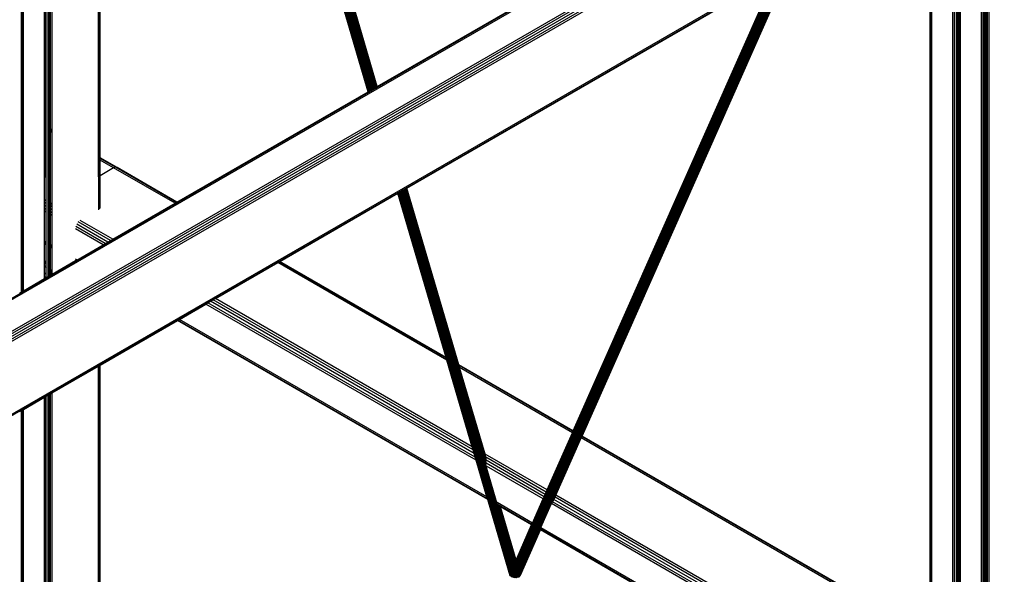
# Model space of a CAD drawing. Header units: millimetres. Extents: x 10 to 1250, y -62 to 528.
# Tile 745 of 909: x 621.894 to 623.056, y 520.816 to 521.47. Entities that reach past the tile are written whole.
import ezdxf

# ---------------------------------------------------------------- set-up
doc = ezdxf.new("R2010")
doc.units = ezdxf.units.MM
doc.header["$LTSCALE"] = 0.05

msp = doc.modelspace()

# ---------------------------------------------------------------- linework, layer by layer
at = {"color": 8}
for p, q in [((621.9871, 521.3084), (621.9871, 522.4645)), ((621.9885, 521.3076), (621.9885, 522.4653)), ((622.3054, 521.3852), (621.9889, 522.4656)), ((622.3054, 521.3852), (621.9889, 522.4652)), ((621.9889, 521.3073), (621.9889, 522.4652)), ((622.3056, 521.3853), (621.989, 522.4656)), ((622.3058, 521.3854), (621.9893, 522.4658)), ((622.3061, 521.3856), (621.9896, 522.4659)), ((621.9899, 522.4662), (622.3065, 521.3858)), ((622.3069, 521.3861), (621.9904, 522.4664)), ((622.3074, 521.3864), (621.9909, 522.4667)), ((622.308, 521.3867), (621.9914, 522.467)), ((622.3086, 521.387), (621.992, 522.4674)), ((622.3092, 521.3874), (621.9927, 522.4677)), ((622.3098, 521.3878), (621.9933, 522.4681)), ((622.3105, 521.3882), (621.994, 522.4685)), ((622.3112, 521.3886), (621.9947, 522.4689)), ((622.3118, 521.3889), (621.9953, 522.4693)), ((622.3125, 521.3893), (621.996, 522.4696)), ((622.3131, 521.3897), (621.9966, 522.47)), ((622.3137, 521.39), (621.9972, 522.4703)), ((622.3142, 521.3903), (621.9977, 522.4706)), ((622.3147, 521.3906), (621.9982, 522.4709)), ((622.3151, 521.3908), (621.9986, 522.4712)), ((622.3155, 521.391), (621.9989, 522.4714)), ((622.3157, 521.3912), (621.9992, 522.4715)), ((622.3159, 521.3913), (621.9994, 522.4716)), ((622.316, 521.3914), (621.9995, 522.4717)), ((621.9234, 521.3452), (621.9234, 522.4278)), ((621.9237, 521.345), (621.9237, 522.4279)), ((621.9249, 521.3443), (621.9249, 522.4286)), ((621.9255, 521.344), (621.9255, 522.429)), ((621.9279, 521.3426), (621.9279, 522.4304)), ((621.9282, 521.3424), (621.9282, 522.4305)), ((621.9292, 521.3418), (621.9292, 522.4311)), ((621.9302, 521.3412), (621.9302, 522.4317)), ((621.9304, 521.3411), (621.9304, 522.4318)), ((621.9325, 521.3399), (621.9325, 522.433)), ((621.3202, 520.8158), (624.0731, 522.4052)), ((621.3222, 520.8151), (624.0731, 522.4033)), ((621.8964, 521.3607), (621.8964, 522.4122)), ((621.8966, 521.3606), (621.8966, 522.4123)), ((621.8971, 521.3603), (621.8971, 522.4126)), ((621.8985, 521.3595), (621.8985, 522.4134)), ((621.3543, 520.7965), (624.0993, 522.3814)), ((621.3562, 520.7949), (624.102, 522.3802)), ((621.3579, 520.7927), (624.1041, 522.3782)), ((621.359, 520.7901), (624.1069, 522.3766)), ((621.3594, 520.7876), (624.1071, 522.374)), ((621.404, 520.7273), (624.094, 522.2803)), ((621.4054, 520.7263), (624.0934, 522.2782)), ((622.316, 521.3914), (622.8685, 521.7103)), ((623.0291, 520.399), (623.0291, 521.663)), ((623.0311, 520.7056), (623.0311, 521.6642)), ((623.0313, 520.7055), (623.0313, 521.6643)), ((623.0316, 520.7054), (623.0316, 521.6645)), ((623.0318, 520.7053), (623.0318, 521.6646)), ((623.0324, 520.7049), (623.0324, 521.6649)), ((623.0336, 520.7042), (623.0336, 521.6656)), ((623.0338, 520.7041), (623.0338, 521.6658)), ((623.0348, 520.7035), (623.0348, 521.6663)), ((623.0358, 520.7029), (623.0358, 521.6669)), ((623.036, 520.7028), (623.036, 521.667)), ((623.0381, 520.4042), (623.0381, 521.6682)), ((623.0019, 520.7225), (623.0019, 521.6473)), ((623.0021, 520.7224), (623.0021, 521.6475)), ((623.0023, 520.7223), (623.0023, 521.6476)), ((623.0028, 520.722), (623.0028, 521.6478)), ((623.0041, 520.7212), (623.0041, 521.6486)), ((622.9951, 520.7264), (622.9951, 521.6434)), ((622.9972, 520.7252), (622.9972, 521.6446)), ((622.9996, 520.7238), (622.9996, 521.646)), ((623.0009, 520.7231), (623.0009, 521.6467)), ((622.9683, 520.7419), (622.9683, 521.628)), ((622.9688, 520.7416), (622.9688, 521.6282)), ((622.9702, 520.7408), (622.9702, 521.6291)), ((622.4823, 520.8121), (622.8008, 521.5312)), ((622.4829, 520.8123), (622.8014, 521.5316)), ((622.5224, 520.9005), (622.802, 521.5319)), ((622.5234, 520.9021), (622.8024, 521.5322)), ((622.5241, 520.9032), (622.8026, 521.5323)), ((622.5577, 520.9789), (622.8028, 521.5324)), ((622.3511, 521.2716), (622.7852, 521.5222)), ((622.4744, 520.8127), (622.7897, 521.5249)), ((622.4744, 520.8143), (622.7888, 521.5243)), ((622.4745, 520.816), (622.788, 521.5238)), ((622.4747, 520.8176), (622.7872, 521.5234)), ((622.4749, 520.8192), (622.7865, 521.523)), ((622.475, 520.8123), (622.7907, 521.5254)), ((622.4752, 520.8208), (622.786, 521.5227)), ((622.4755, 520.8222), (622.7856, 521.5225)), ((622.4757, 520.8121), (622.7918, 521.526)), ((622.4759, 520.8236), (622.7853, 521.5223)), ((622.4764, 520.8119), (622.7929, 521.5267)), ((622.4771, 520.8117), (622.794, 521.5273)), ((622.4779, 520.8116), (622.7951, 521.528)), ((622.4787, 520.8115), (622.7962, 521.5286)), ((622.4795, 520.8115), (622.7972, 521.5292)), ((622.4802, 520.8116), (622.7982, 521.5298)), ((622.481, 520.8117), (622.7992, 521.5303)), ((622.4817, 520.8118), (622.8, 521.5308)), ((622.5473, 520.985), (622.7852, 521.5222)), ((622.0797, 521.2549), (622.3054, 521.3852)), ((622.3054, 521.3852), (622.3056, 521.3853)), ((622.3054, 521.3852), (622.3054, 521.3852)), ((622.3056, 521.3853), (622.3058, 521.3854)), ((622.3058, 521.3854), (622.3061, 521.3856)), ((622.3061, 521.3856), (622.3065, 521.3858)), ((622.3065, 521.3858), (622.3069, 521.3861)), ((622.3069, 521.3861), (622.3074, 521.3864)), ((622.3074, 521.3864), (622.308, 521.3867)), ((622.308, 521.3867), (622.3086, 521.387)), ((622.3086, 521.387), (622.3092, 521.3874)), ((622.3092, 521.3874), (622.3098, 521.3878)), ((622.3098, 521.3878), (622.3105, 521.3882)), ((622.3105, 521.3882), (622.3112, 521.3886)), ((622.3112, 521.3886), (622.3118, 521.3889)), ((622.3118, 521.3889), (622.3125, 521.3893)), ((622.3125, 521.3893), (622.3131, 521.3897)), ((622.3131, 521.3897), (622.3137, 521.39)), ((622.3137, 521.39), (622.3142, 521.3903)), ((622.3142, 521.3903), (622.3147, 521.3906)), ((622.3147, 521.3906), (622.3151, 521.3908)), ((622.3151, 521.3908), (622.3155, 521.391)), ((622.3155, 521.391), (622.3157, 521.3912)), ((622.3157, 521.3912), (622.3159, 521.3913)), ((622.3159, 521.3913), (622.316, 521.3914)), ((621.8966, 521.3606), (621.8964, 521.3607)), ((621.8964, 521.36), (621.8964, 521.3607)), ((621.8966, 521.3599), (621.8964, 521.36)), ((621.8964, 521.358), (621.8964, 521.36)), ((621.8966, 521.3579), (621.8964, 521.358)), ((621.8964, 521.284), (621.8964, 521.358)), ((621.8971, 521.3603), (621.8966, 521.3606)), ((621.8966, 521.3599), (621.8966, 521.3606)), ((621.8971, 521.3596), (621.8966, 521.3599)), ((621.8966, 521.3579), (621.8966, 521.3599)), ((621.8971, 521.3576), (621.8966, 521.3579)), ((621.8966, 521.2841), (621.8966, 521.3579)), ((621.8985, 521.3595), (621.8971, 521.3603)), ((621.8971, 521.3596), (621.8971, 521.3603)), ((621.8985, 521.3588), (621.8971, 521.3596)), ((621.8971, 521.3576), (621.8971, 521.3596)), ((621.8985, 521.3568), (621.8971, 521.3576)), ((621.8971, 521.2844), (621.8971, 521.3576)), ((621.8985, 521.3588), (621.8985, 521.3595)), ((621.8985, 521.3568), (621.8985, 521.3588)), ((621.8985, 521.2852), (621.8985, 521.3568)), ((621.9237, 521.345), (621.9234, 521.3452)), ((621.9234, 521.3444), (621.9234, 521.3452)), ((621.9237, 521.3443), (621.9234, 521.3444)), ((621.9234, 521.3424), (621.9234, 521.3444)), ((621.9237, 521.3423), (621.9234, 521.3424)), ((621.9234, 521.2576), (621.9234, 521.3424)), ((621.9249, 521.3443), (621.9237, 521.345)), ((621.9237, 521.3443), (621.9237, 521.345)), ((621.9249, 521.3436), (621.9237, 521.3443)), ((621.9237, 521.3423), (621.9237, 521.3443)), ((621.9249, 521.3416), (621.9237, 521.3423)), ((621.9237, 521.2842), (621.9237, 521.3423)), ((621.9255, 521.344), (621.9249, 521.3443)), ((621.9249, 521.3436), (621.9249, 521.3443)), ((621.9255, 521.3432), (621.9249, 521.3436)), ((621.9249, 521.3416), (621.9249, 521.3436)), ((621.9249, 521.2841), (621.9249, 521.3416)), ((621.9255, 521.3412), (621.9249, 521.3416)), ((621.9255, 521.3432), (621.9255, 521.344)), ((621.9255, 521.3412), (621.9255, 521.3432)), ((621.9255, 521.2564), (621.9255, 521.3412)), ((621.9282, 521.3424), (621.9279, 521.3426)), ((621.9279, 521.3418), (621.9279, 521.3426)), ((621.9282, 521.3417), (621.9279, 521.3418)), ((621.9279, 521.3398), (621.9279, 521.3418)), ((621.9282, 521.3397), (621.9279, 521.3398)), ((621.9279, 521.255), (621.9279, 521.3398)), ((621.9292, 521.3418), (621.9282, 521.3424)), ((621.9282, 521.3417), (621.9282, 521.3424)), ((621.9282, 521.3397), (621.9282, 521.3417)), ((621.9292, 521.3411), (621.9282, 521.3417)), ((621.9282, 521.285), (621.9282, 521.3397)), ((621.9292, 521.3391), (621.9282, 521.3397)), ((621.9302, 521.3412), (621.9292, 521.3418)), ((621.9292, 521.3411), (621.9292, 521.3418)), ((621.9302, 521.3405), (621.9292, 521.3411)), ((621.9292, 521.3391), (621.9292, 521.3411)), ((621.9302, 521.3385), (621.9292, 521.3391)), ((621.9292, 521.2543), (621.9292, 521.3391)), ((621.9304, 521.3411), (621.9302, 521.3412)), ((621.9302, 521.3405), (621.9302, 521.3412)), ((621.9304, 521.3404), (621.9302, 521.3405)), ((621.9302, 521.3385), (621.9302, 521.3405)), ((621.9304, 521.3384), (621.9302, 521.3385)), ((621.9302, 521.2537), (621.9302, 521.3385)), ((621.9325, 521.3399), (621.9304, 521.3411)), ((621.9304, 521.3404), (621.9304, 521.3411)), ((621.9325, 521.3392), (621.9304, 521.3404)), ((621.9304, 521.3384), (621.9304, 521.3404)), ((621.9325, 521.3372), (621.9304, 521.3384)), ((621.9304, 521.2536), (621.9304, 521.3384)), ((621.9325, 521.3392), (621.9325, 521.3399)), ((621.9325, 521.3372), (621.9325, 521.3392)), ((621.9325, 521.2535), (621.9325, 521.3372)), ((621.9885, 521.3076), (621.9871, 521.3084)), ((621.9871, 521.3077), (621.9871, 521.3084)), ((621.9885, 521.3069), (621.9871, 521.3077)), ((621.9871, 521.3057), (621.9871, 521.3077)), ((621.9885, 521.3049), (621.9871, 521.3057)), ((621.9871, 521.285), (621.9871, 521.3057)), ((621.9889, 521.3073), (621.9885, 521.3076)), ((621.9885, 521.3069), (621.9885, 521.3076)), ((621.9889, 521.3066), (621.9885, 521.3069)), ((621.9885, 521.3049), (621.9885, 521.3069)), ((621.9889, 521.3046), (621.9885, 521.3049)), ((621.9885, 521.2858), (621.9885, 521.3049)), ((622.009, 521.2957), (621.9889, 521.3073)), ((621.9889, 521.3066), (621.9889, 521.3073)), ((622.0072, 521.2961), (621.9889, 521.3066)), ((621.9889, 521.3046), (621.9889, 521.3066)), ((622.005, 521.2953), (621.9889, 521.3046)), ((621.9889, 521.2861), (621.9889, 521.3046)), ((622.005, 521.2953), (621.9889, 521.2861)), ((622.0072, 521.2961), (622.005, 521.2953)), ((622.0774, 521.2536), (622.005, 521.2953)), ((622.009, 521.2957), (622.0072, 521.2961)), ((622.0791, 521.2546), (622.0072, 521.2961)), ((622.0797, 521.2549), (622.009, 521.2957)), ((621.8966, 521.2841), (621.8964, 521.284)), ((621.8964, 521.2822), (621.8964, 521.284)), ((621.8964, 521.2822), (621.8966, 521.2824)), ((621.8964, 521.2806), (621.8964, 521.2822)), ((621.8964, 521.2806), (621.8966, 521.2808)), ((621.8964, 521.2794), (621.8964, 521.2806)), ((621.8964, 521.2794), (621.8966, 521.2795)), ((621.8964, 521.2732), (621.8964, 521.2794)), ((621.8971, 521.2844), (621.8966, 521.2841)), ((621.8966, 521.2824), (621.8966, 521.2841)), ((621.8966, 521.2824), (621.8971, 521.2828)), ((621.8966, 521.2808), (621.8966, 521.2824)), ((621.8966, 521.2808), (621.8971, 521.2813)), ((621.8966, 521.2795), (621.8966, 521.2808)), ((621.8966, 521.2795), (621.8971, 521.2798)), ((621.8966, 521.273), (621.8966, 521.2795)), ((621.8971, 521.2775), (621.8968, 521.2772)), ((621.8985, 521.2852), (621.8971, 521.2844)), ((621.8971, 521.2828), (621.8971, 521.2844)), ((621.8971, 521.2828), (621.8985, 521.2841)), ((621.8971, 521.2813), (621.8971, 521.2828)), ((621.8971, 521.2813), (621.8985, 521.2826)), ((621.8971, 521.2798), (621.8971, 521.2813)), ((621.8971, 521.2798), (621.8985, 521.2806)), ((621.8971, 521.2775), (621.8971, 521.2798)), ((621.8985, 521.2787), (621.8971, 521.2775)), ((621.8971, 521.2728), (621.8971, 521.2775)), ((621.8982, 521.2776), (621.8985, 521.2779)), ((621.8985, 521.2841), (621.8985, 521.2852)), ((621.8985, 521.2826), (621.8985, 521.2841)), ((621.8985, 521.2806), (621.8985, 521.2826)), ((621.8985, 521.2787), (621.8985, 521.2806)), ((621.8985, 521.2779), (621.8985, 521.2787)), ((621.8985, 521.272), (621.8985, 521.2779)), ((621.9885, 521.2858), (621.9871, 521.285)), ((621.9871, 521.285), (621.9871, 521.2458)), ((621.9889, 521.2861), (621.9885, 521.2858)), ((621.9885, 521.247), (621.9885, 521.2858)), ((621.9889, 521.2484), (621.9889, 521.2861)), ((621.8966, 521.273), (621.8964, 521.2732)), ((621.8964, 521.2702), (621.8964, 521.2732)), ((621.8966, 521.27), (621.8964, 521.2702)), ((621.8964, 521.2666), (621.8964, 521.2702)), ((621.8966, 521.2665), (621.8964, 521.2666)), ((621.8964, 521.263), (621.8964, 521.2666)), ((621.8971, 521.2728), (621.8966, 521.273)), ((621.8966, 521.27), (621.8966, 521.273)), ((621.8971, 521.2698), (621.8966, 521.27)), ((621.8966, 521.2665), (621.8966, 521.27)), ((621.8971, 521.2662), (621.8966, 521.2665)), ((621.8966, 521.2629), (621.8966, 521.2665)), ((621.8985, 521.272), (621.8971, 521.2728)), ((621.8971, 521.2698), (621.8971, 521.2728)), ((621.8985, 521.269), (621.8971, 521.2698)), ((621.8971, 521.2662), (621.8971, 521.2698)), ((621.8985, 521.2654), (621.8971, 521.2662)), ((621.8971, 521.2626), (621.8971, 521.2662)), ((621.8985, 521.269), (621.8985, 521.272)), ((621.8985, 521.2654), (621.8985, 521.269)), ((621.8985, 521.2618), (621.8985, 521.2654)), ((622.201, 521.1849), (622.3404, 521.2655)), ((622.3972, 521.0716), (622.3404, 521.2655)), ((622.3404, 521.2655), (622.3405, 521.2655)), ((622.3405, 521.2655), (622.3406, 521.2656)), ((622.4727, 520.8142), (622.3405, 521.2655)), ((622.3406, 521.2656), (622.3409, 521.2657)), ((622.473, 520.8138), (622.3406, 521.2656)), ((622.3409, 521.2657), (622.3412, 521.2659)), ((622.4734, 520.8134), (622.3409, 521.2657)), ((622.3412, 521.2659), (622.3415, 521.2661)), ((622.4739, 520.813), (622.3412, 521.2659)), ((622.3415, 521.2661), (622.342, 521.2663)), ((622.3415, 521.2661), (622.4744, 520.8127)), ((622.342, 521.2663), (622.3425, 521.2666)), ((622.4744, 520.8143), (622.342, 521.2663)), ((622.3425, 521.2666), (622.343, 521.267)), ((622.4745, 520.816), (622.3425, 521.2666)), ((622.343, 521.267), (622.3436, 521.2673)), ((622.4747, 520.8176), (622.343, 521.267)), ((622.3436, 521.2673), (622.3443, 521.2677)), ((622.4749, 520.8192), (622.3436, 521.2673)), ((622.3443, 521.2677), (622.3449, 521.268)), ((622.4752, 520.8208), (622.3443, 521.2677)), ((622.3449, 521.268), (622.3456, 521.2684)), ((622.4755, 520.8222), (622.3449, 521.268)), ((622.3456, 521.2684), (622.3463, 521.2688)), ((622.4759, 520.8236), (622.3456, 521.2684)), ((622.3463, 521.2688), (622.3469, 521.2692)), ((622.4764, 520.8248), (622.3463, 521.2688)), ((622.3469, 521.2692), (622.3476, 521.2696)), ((622.4768, 520.8258), (622.3469, 521.2692)), ((622.3476, 521.2696), (622.3482, 521.2699)), ((622.4773, 520.8268), (622.3476, 521.2696)), ((622.3482, 521.2699), (622.3488, 521.2703)), ((622.4777, 520.8278), (622.3482, 521.2699)), ((622.3488, 521.2703), (622.3493, 521.2706)), ((622.4781, 520.8288), (622.3488, 521.2703)), ((622.3493, 521.2706), (622.3498, 521.2708)), ((622.4446, 520.9454), (622.3493, 521.2706)), ((622.3498, 521.2708), (622.3502, 521.2711)), ((622.4445, 520.9477), (622.3498, 521.2708)), ((622.3502, 521.2711), (622.3505, 521.2713)), ((622.4445, 520.9491), (622.3502, 521.2711)), ((622.3505, 521.2713), (622.3508, 521.2714)), ((622.4445, 520.9504), (622.3505, 521.2713)), ((622.3508, 521.2714), (622.351, 521.2716)), ((622.4446, 520.9513), (622.3508, 521.2714)), ((622.4446, 520.9521), (622.351, 521.2716)), ((622.351, 521.2716), (622.3511, 521.2716)), ((622.4123, 521.0629), (622.3511, 521.2716)), ((621.8966, 521.2629), (621.8964, 521.263)), ((621.8964, 521.26), (621.8964, 521.263)), ((621.8966, 521.2599), (621.8964, 521.26)), ((621.8964, 521.2242), (621.8964, 521.26)), ((621.8971, 521.2626), (621.8966, 521.2629)), ((621.8966, 521.2599), (621.8966, 521.2629)), ((621.8971, 521.2596), (621.8966, 521.2599)), ((621.8966, 521.2241), (621.8966, 521.2599)), ((621.8985, 521.2618), (621.8971, 521.2626)), ((621.8971, 521.2596), (621.8971, 521.2626)), ((621.8985, 521.2588), (621.8971, 521.2596)), ((621.8971, 521.2238), (621.8971, 521.2596)), ((621.8985, 521.2588), (621.8985, 521.2618)), ((621.8985, 521.223), (621.8985, 521.2588)), ((621.9255, 521.2564), (621.9234, 521.2576)), ((621.9234, 521.2546), (621.9234, 521.2576)), ((621.9255, 521.2534), (621.9234, 521.2546)), ((621.9234, 521.251), (621.9234, 521.2546)), ((621.9255, 521.2534), (621.9255, 521.2564)), ((621.9255, 521.2498), (621.9255, 521.2534)), ((621.9292, 521.2543), (621.9279, 521.255)), ((621.9279, 521.252), (621.9279, 521.255)), ((621.9302, 521.2537), (621.9292, 521.2543)), ((621.9292, 521.2513), (621.9292, 521.2543)), ((621.9304, 521.2536), (621.9302, 521.2537)), ((621.9302, 521.2519), (621.9302, 521.2537)), ((621.9315, 521.2529), (621.9304, 521.2536)), ((621.9304, 521.252), (621.9304, 521.2536)), ((621.9315, 521.2529), (621.9304, 521.252)), ((621.9325, 521.2535), (621.9315, 521.2529)), ((621.9325, 521.2524), (621.9315, 521.2529)), ((621.9325, 521.2524), (621.9325, 521.2535)), ((621.9325, 521.2494), (621.9325, 521.2524)), ((622.0039, 521.2111), (622.0774, 521.2536)), ((622.0774, 521.2536), (622.0791, 521.2546)), ((622.0791, 521.2546), (622.0797, 521.2549)), ((621.9255, 521.2498), (621.9234, 521.251)), ((621.9234, 521.2475), (621.9234, 521.251)), ((621.9255, 521.2463), (621.9234, 521.2475)), ((621.9234, 521.2445), (621.9234, 521.2475)), ((621.9255, 521.2433), (621.9234, 521.2445)), ((621.9234, 521.2086), (621.9234, 521.2445)), ((621.9255, 521.2463), (621.9255, 521.2498)), ((621.9255, 521.2433), (621.9255, 521.2463)), ((621.9255, 521.2074), (621.9255, 521.2433)), ((621.9292, 521.2513), (621.9279, 521.252)), ((621.9279, 521.2493), (621.9279, 521.252)), ((621.9292, 521.2509), (621.9279, 521.2493)), ((621.9279, 521.2484), (621.9279, 521.2493)), ((621.9292, 521.2477), (621.9279, 521.2484)), ((621.9279, 521.2449), (621.9279, 521.2484)), ((621.9292, 521.2441), (621.9279, 521.2449)), ((621.9279, 521.2418), (621.9279, 521.2449)), ((621.9292, 521.2411), (621.9279, 521.2418)), ((621.9279, 521.206), (621.9279, 521.2418)), ((621.9293, 521.2512), (621.9292, 521.2513)), ((621.9292, 521.2509), (621.9292, 521.2513)), ((621.9293, 521.2512), (621.9292, 521.2509)), ((621.9292, 521.2477), (621.9292, 521.2509)), ((621.9302, 521.2471), (621.9292, 521.2477)), ((621.9292, 521.2441), (621.9292, 521.2477)), ((621.9302, 521.2436), (621.9292, 521.2441)), ((621.9292, 521.2411), (621.9292, 521.2441)), ((621.9302, 521.2405), (621.9292, 521.2411)), ((621.9292, 521.2053), (621.9292, 521.2411)), ((621.9302, 521.2519), (621.9293, 521.2512)), ((621.9302, 521.2507), (621.9293, 521.2512)), ((621.9304, 521.252), (621.9302, 521.2519)), ((621.9302, 521.2507), (621.9302, 521.2519)), ((621.9304, 521.2506), (621.9302, 521.2507)), ((621.9302, 521.2471), (621.9302, 521.2507)), ((621.9304, 521.247), (621.9302, 521.2471)), ((621.9302, 521.2436), (621.9302, 521.2471)), ((621.9304, 521.2434), (621.9302, 521.2436)), ((621.9302, 521.2405), (621.9302, 521.2436)), ((621.9304, 521.2404), (621.9302, 521.2405)), ((621.9302, 521.2047), (621.9302, 521.2405)), ((621.9304, 521.2506), (621.9304, 521.252)), ((621.9325, 521.2494), (621.9304, 521.2506)), ((621.9304, 521.247), (621.9304, 521.2506)), ((621.9325, 521.2458), (621.9304, 521.247)), ((621.9304, 521.2434), (621.9304, 521.247)), ((621.9325, 521.2422), (621.9304, 521.2434)), ((621.9304, 521.2404), (621.9304, 521.2434)), ((621.9325, 521.2458), (621.9325, 521.2494)), ((621.9325, 521.2422), (621.9325, 521.2458)), ((621.9325, 521.2392), (621.9325, 521.2422)), ((621.9325, 521.2392), (621.9304, 521.2404)), ((621.9304, 521.2046), (621.9304, 521.2404)), ((621.9325, 521.2034), (621.9325, 521.2392)), ((621.9982, 521.2079), (621.9614, 521.2291)), ((622.0013, 521.2096), (621.9633, 521.2316)), ((622.0039, 521.2111), (621.9654, 521.2333)), ((621.8966, 521.2241), (621.8964, 521.2242)), ((621.8964, 521.2222), (621.8964, 521.2242)), ((621.8966, 521.222), (621.8964, 521.2222)), ((621.8964, 521.2214), (621.8964, 521.2222)), ((621.8966, 521.2213), (621.8964, 521.2214)), ((621.8964, 521.1614), (621.8964, 521.2214)), ((621.8971, 521.2238), (621.8966, 521.2241)), ((621.8966, 521.222), (621.8966, 521.2241)), ((621.8971, 521.2218), (621.8966, 521.222)), ((621.8966, 521.2213), (621.8966, 521.222)), ((621.8971, 521.2211), (621.8966, 521.2213)), ((621.8966, 521.1616), (621.8966, 521.2213)), ((621.8985, 521.223), (621.8971, 521.2238)), ((621.8971, 521.2218), (621.8971, 521.2238)), ((621.8985, 521.221), (621.8971, 521.2218)), ((621.8971, 521.2211), (621.8971, 521.2218)), ((621.8985, 521.2203), (621.8971, 521.2211)), ((621.8971, 521.1621), (621.8971, 521.2211)), ((621.8985, 521.221), (621.8985, 521.223)), ((621.8985, 521.2203), (621.8985, 521.221)), ((621.8985, 521.1634), (621.8985, 521.2203)), ((621.9925, 521.2046), (621.9598, 521.2235)), ((621.9951, 521.2061), (621.9602, 521.2262)), ((621.9255, 521.2074), (621.9234, 521.2086)), ((621.9234, 521.2066), (621.9234, 521.2086)), ((621.9255, 521.2054), (621.9234, 521.2066)), ((621.9234, 521.2059), (621.9234, 521.2066)), ((621.9255, 521.2047), (621.9234, 521.2059)), ((621.9234, 521.1855), (621.9234, 521.2059)), ((621.9255, 521.2054), (621.9255, 521.2074)), ((621.9292, 521.2053), (621.9279, 521.206)), ((621.9279, 521.204), (621.9279, 521.206)), ((621.9925, 521.2046), (621.9951, 521.2061)), ((621.9951, 521.2061), (621.9982, 521.2079)), ((621.9982, 521.2079), (622.0013, 521.2096)), ((622.0013, 521.2096), (622.0039, 521.2111)), ((621.9255, 521.2047), (621.9255, 521.2054)), ((621.9255, 521.1827), (621.9255, 521.2047)), ((621.9292, 521.2033), (621.9279, 521.204)), ((621.9279, 521.2033), (621.9279, 521.204)), ((621.9292, 521.2026), (621.9279, 521.2033)), ((621.9279, 521.1791), (621.9279, 521.2033)), ((621.9302, 521.2047), (621.9292, 521.2053)), ((621.9292, 521.2033), (621.9292, 521.2053)), ((621.9302, 521.2027), (621.9292, 521.2033)), ((621.9292, 521.2026), (621.9292, 521.2033)), ((621.9302, 521.202), (621.9292, 521.2026)), ((621.9292, 521.1773), (621.9292, 521.2026)), ((621.9304, 521.2046), (621.9302, 521.2047)), ((621.9302, 521.2027), (621.9302, 521.2047)), ((621.9304, 521.2026), (621.9302, 521.2027)), ((621.9302, 521.202), (621.9302, 521.2027)), ((621.9304, 521.2019), (621.9302, 521.202)), ((621.9302, 521.1758), (621.9302, 521.202)), ((621.9325, 521.2034), (621.9304, 521.2046)), ((621.9304, 521.2026), (621.9304, 521.2046)), ((621.9325, 521.2014), (621.9304, 521.2026)), ((621.9304, 521.2019), (621.9304, 521.2026)), ((621.9325, 521.2007), (621.9304, 521.2019)), ((621.9304, 521.1755), (621.9304, 521.2019)), ((621.9325, 521.2014), (621.9325, 521.2034)), ((621.9325, 521.2007), (621.9325, 521.2014)), ((621.9325, 521.1738), (621.9325, 521.2007)), ((621.9615, 521.1866), (621.9925, 521.2046)), ((621.9235, 521.1856), (621.9234, 521.1855)), ((621.9234, 521.1799), (621.9234, 521.1855)), ((621.9255, 521.1811), (621.9235, 521.1856)), ((621.9255, 521.1827), (621.9235, 521.1856)), ((621.9255, 521.1811), (621.9255, 521.1827)), ((621.9325, 521.1699), (621.9601, 521.1859)), ((621.9615, 521.1866), (621.9598, 521.1876)), ((621.9601, 521.1859), (621.9615, 521.1866)), ((622.1251, 521.1411), (622.1986, 521.1836)), ((622.1986, 521.1836), (622.2003, 521.1846)), ((622.3982, 521.0683), (622.1986, 521.1836)), ((622.2003, 521.1846), (622.201, 521.1849)), ((622.3975, 521.0707), (622.2003, 521.1846)), ((622.3972, 521.0716), (622.201, 521.1849)), ((621.9234, 521.1799), (621.9255, 521.1769)), ((621.9234, 521.1699), (621.9234, 521.1799)), ((621.9234, 521.1699), (621.9255, 521.1719)), ((621.9255, 521.1769), (621.9255, 521.1811)), ((621.9255, 521.1719), (621.9255, 521.1769)), ((621.9255, 521.1676), (621.9255, 521.1719)), ((621.9292, 521.1773), (621.9279, 521.1791)), ((621.9279, 521.1756), (621.9279, 521.1791)), ((621.9287, 521.1739), (621.9279, 521.1756)), ((621.9279, 521.1735), (621.9279, 521.1756)), ((621.9279, 521.1735), (621.9281, 521.1733)), ((621.9279, 521.1698), (621.9279, 521.1735)), ((621.9279, 521.1698), (621.9292, 521.171)), ((621.9281, 521.1733), (621.9287, 521.1739)), ((621.9281, 521.1733), (621.9292, 521.1721)), ((621.9287, 521.1739), (621.9292, 521.1743)), ((621.9292, 521.1729), (621.9287, 521.1739)), ((621.9302, 521.1758), (621.9292, 521.1773)), ((621.9292, 521.1743), (621.9292, 521.1773)), ((621.9292, 521.1743), (621.9302, 521.1752)), ((621.9292, 521.1729), (621.9292, 521.1743)), ((621.9294, 521.1723), (621.9292, 521.1729)), ((621.9292, 521.1721), (621.9292, 521.1729)), ((621.9292, 521.1721), (621.9294, 521.1723)), ((621.9292, 521.1721), (621.9298, 521.1715)), ((621.9292, 521.171), (621.9292, 521.1721)), ((621.9292, 521.171), (621.9298, 521.1715)), ((621.9292, 521.168), (621.9292, 521.171)), ((621.9294, 521.1723), (621.9302, 521.1731)), ((621.9298, 521.1715), (621.9294, 521.1723)), ((621.9298, 521.1715), (621.9302, 521.1713)), ((621.9304, 521.1755), (621.9302, 521.1758)), ((621.9302, 521.1752), (621.9302, 521.1758)), ((621.9302, 521.1752), (621.9304, 521.1754)), ((621.9302, 521.1731), (621.9302, 521.1752)), ((621.9302, 521.1731), (621.9304, 521.1733)), ((621.9302, 521.1713), (621.9302, 521.1731)), ((621.9302, 521.1686), (621.9302, 521.1713)), ((621.9302, 521.1713), (621.9303, 521.1712)), ((621.9303, 521.1712), (621.9304, 521.1713)), ((621.9303, 521.1712), (621.9304, 521.1712)), ((621.9315, 521.1743), (621.9304, 521.1755)), ((621.9304, 521.1755), (621.931, 521.1739)), ((621.9304, 521.1755), (621.9304, 521.1755)), ((621.9304, 521.1754), (621.9304, 521.1755)), ((621.9304, 521.1754), (621.9304, 521.1755)), ((621.9304, 521.1733), (621.9304, 521.1754)), ((621.9304, 521.1733), (621.931, 521.1739)), ((621.9304, 521.1713), (621.9304, 521.1733)), ((621.9304, 521.1713), (621.9316, 521.1724)), ((621.9304, 521.1712), (621.9304, 521.1713)), ((621.9304, 521.1687), (621.9304, 521.1712)), ((621.9304, 521.1712), (621.9313, 521.1707)), ((621.931, 521.1739), (621.9315, 521.1743)), ((621.931, 521.1739), (621.9316, 521.1724)), ((621.9313, 521.1707), (621.932, 521.1713)), ((621.9325, 521.1738), (621.9315, 521.1743)), ((621.9316, 521.1724), (621.9325, 521.1732)), ((621.9316, 521.1724), (621.932, 521.1713)), ((621.932, 521.1713), (621.9325, 521.1717)), ((621.932, 521.1713), (621.9322, 521.1707)), ((621.9322, 521.1707), (621.9325, 521.1709)), ((621.9325, 521.1732), (621.9325, 521.1738)), ((621.9325, 521.1717), (621.9325, 521.1732)), ((621.9325, 521.1709), (621.9325, 521.1717)), ((621.9325, 521.1701), (621.9325, 521.1709)), ((621.8964, 521.1614), (621.8966, 521.1616)), ((621.8964, 521.1491), (621.8964, 521.1614)), ((621.8966, 521.1616), (621.8971, 521.1621)), ((621.8966, 521.1492), (621.8966, 521.1616)), ((621.8971, 521.1621), (621.8985, 521.1634)), ((621.8971, 521.1495), (621.8971, 521.1621)), ((621.8985, 521.1503), (621.9234, 521.1647)), ((621.8985, 521.1503), (621.8985, 521.1634)), ((621.9234, 521.1657), (621.9234, 521.1699)), ((621.9234, 521.1657), (621.9255, 521.1676)), ((621.9234, 521.1647), (621.9255, 521.1659)), ((621.9234, 521.1647), (621.9234, 521.1657)), ((621.9255, 521.1659), (621.9255, 521.1676)), ((621.9255, 521.1659), (621.9279, 521.1673)), ((621.9279, 521.1673), (621.9279, 521.1698)), ((621.9279, 521.1673), (621.9292, 521.168)), ((621.9292, 521.168), (621.9302, 521.1686)), ((621.9302, 521.1686), (621.9304, 521.1687)), ((621.9304, 521.1687), (621.9319, 521.1696)), ((621.9313, 521.1707), (621.9319, 521.1704)), ((621.9319, 521.1704), (621.9322, 521.1707)), ((621.9319, 521.1704), (621.9325, 521.1701)), ((621.9319, 521.1696), (621.9325, 521.1701)), ((621.9319, 521.1696), (621.9325, 521.1699)), ((621.9322, 521.1707), (621.9325, 521.1701)), ((621.9325, 521.1699), (621.9325, 521.1701)), ((621.894, 521.1477), (621.8964, 521.1491)), ((621.8964, 521.1491), (621.8966, 521.1492)), ((621.8966, 521.1492), (621.8971, 521.1495)), ((621.8971, 521.1495), (621.8985, 521.1503)), ((622.1137, 521.1346), (622.1163, 521.1361)), ((622.1163, 521.1361), (622.1194, 521.1379)), ((622.4317, 520.954), (622.1163, 521.1361)), ((622.1194, 521.1379), (622.1225, 521.1396)), ((622.4304, 520.9583), (622.1194, 521.1379)), ((622.1225, 521.1396), (622.1251, 521.1411)), ((622.4292, 520.9626), (622.1225, 521.1396)), ((622.4281, 520.9662), (622.1251, 521.1411)), ((622.0827, 521.1166), (622.1137, 521.1346)), ((622.4328, 520.9504), (622.1137, 521.1346)), ((621.9889, 521.0625), (622.0803, 521.1153)), ((622.0803, 521.1153), (622.0809, 521.1156)), ((622.4464, 520.904), (622.0803, 521.1153)), ((622.0809, 521.1156), (622.0827, 521.1166)), ((622.4461, 520.9048), (622.0809, 521.1156)), ((622.4454, 520.9072), (622.0827, 521.1166)), ((622.3975, 521.0707), (622.3972, 521.0716)), ((622.3982, 521.0683), (622.3975, 521.0707)), ((622.4281, 520.9662), (622.3982, 521.0683)), ((621.9325, 521.0299), (621.9871, 521.0614)), ((621.9871, 521.0614), (621.9885, 521.0622)), ((621.9871, 520.3233), (621.9871, 521.0614)), ((621.9885, 521.0622), (621.9889, 521.0625)), ((621.9885, 520.3223), (621.9885, 521.0622)), ((621.9889, 520.322), (621.9889, 521.0625)), ((622.5473, 520.985), (622.4123, 521.0629)), ((622.4125, 521.0621), (622.4123, 521.0629)), ((622.547, 520.9844), (622.4125, 521.0621)), ((622.4132, 521.0596), (622.4125, 521.0621)), ((622.5463, 520.9828), (622.4132, 521.0596)), ((622.4432, 520.9575), (622.4132, 521.0596)), ((621.8985, 521.0103), (621.9234, 521.0247)), ((621.9234, 521.0247), (621.9237, 521.0249)), ((621.9234, 520.3674), (621.9234, 521.0247)), ((621.9237, 521.0249), (621.9249, 521.0256)), ((621.9237, 520.3672), (621.9237, 521.0249)), ((621.9249, 521.0256), (621.9255, 521.0259)), ((621.9249, 520.3663), (621.9249, 521.0256)), ((621.9255, 521.0259), (621.9279, 521.0273)), ((621.9255, 520.3659), (621.9255, 521.0259)), ((621.9279, 521.0273), (621.9282, 521.0275)), ((621.9279, 520.3643), (621.9279, 521.0273)), ((621.9282, 521.0275), (621.9292, 521.028)), ((621.9282, 520.3641), (621.9282, 521.0275)), ((621.9292, 521.028), (621.9302, 521.0286)), ((621.9292, 520.3634), (621.9292, 521.028)), ((621.9302, 521.0286), (621.9304, 521.0287)), ((621.9302, 520.3627), (621.9302, 521.0286)), ((621.9304, 521.0287), (621.9325, 521.0299)), ((621.9304, 520.3626), (621.9304, 521.0287)), ((621.9325, 520.3611), (621.9325, 521.0299)), ((621.894, 521.0077), (621.8964, 521.0091)), ((621.8964, 521.0091), (621.8966, 521.0092)), ((621.8964, 520.3861), (621.8964, 521.0091)), ((621.8966, 521.0092), (621.8971, 521.0095)), ((621.8966, 520.3859), (621.8966, 521.0092)), ((621.8971, 521.0095), (621.8985, 521.0103)), ((621.8971, 520.3856), (621.8971, 521.0095)), ((621.8985, 520.3846), (621.8985, 521.0103)), ((622.547, 520.9844), (622.5473, 520.985)), ((622.5164, 520.9152), (622.5463, 520.9828)), ((622.5268, 520.9092), (622.5568, 520.9768)), ((622.5463, 520.9828), (622.547, 520.9844)), ((622.5568, 520.9768), (622.5575, 520.9784)), ((622.9683, 520.7392), (622.5568, 520.9768)), ((622.5575, 520.9784), (622.5577, 520.9789)), ((622.9683, 520.7412), (622.5575, 520.9784)), ((622.9683, 520.7419), (622.5577, 520.9789)), ((622.4292, 520.9626), (622.4281, 520.9662)), ((622.4304, 520.9583), (622.4292, 520.9626)), ((622.4317, 520.954), (622.4304, 520.9583)), ((622.4328, 520.9504), (622.4317, 520.954)), ((622.4454, 520.9072), (622.4328, 520.9504)), ((622.5164, 520.9152), (622.4432, 520.9575)), ((622.4442, 520.9539), (622.4432, 520.9575)), ((622.4443, 520.9537), (622.4442, 520.9539)), ((622.5154, 520.9128), (622.4442, 520.9539)), ((622.4445, 520.9529), (622.4443, 520.9537)), ((622.5141, 520.91), (622.4445, 520.9502)), ((622.5128, 520.9072), (622.4444, 520.9467)), ((622.5118, 520.9048), (622.4448, 520.9434)), ((622.5154, 520.9128), (622.5164, 520.9152)), ((622.4461, 520.9048), (622.4454, 520.9072)), ((622.4464, 520.904), (622.4461, 520.9048)), ((622.4723, 520.8155), (622.4464, 520.904)), ((622.4991, 520.8762), (622.5118, 520.9048)), ((622.5118, 520.9048), (622.5128, 520.9072)), ((622.5128, 520.9072), (622.5141, 520.91)), ((622.5141, 520.91), (622.5154, 520.9128)), ((622.9683, 520.6477), (622.5245, 520.904)), ((622.5246, 520.9042), (622.5258, 520.9068)), ((622.5258, 520.9068), (622.5268, 520.9092)), ((622.9683, 520.6513), (622.5258, 520.9068)), ((622.9683, 520.6543), (622.5268, 520.9092)), ((622.4991, 520.8762), (622.4575, 520.9003)), ((622.4785, 520.8296), (622.4583, 520.8985)), ((622.4984, 520.8746), (622.4588, 520.8975)), ((622.4788, 520.8304), (622.4593, 520.897)), ((622.4791, 520.831), (622.46, 520.8963)), ((622.4606, 520.8958), (622.4604, 520.8958)), ((622.4794, 520.8316), (622.4606, 520.8958)), ((622.4609, 520.8955), (622.4606, 520.8958)), ((622.4796, 520.832), (622.4609, 520.8955)), ((622.4612, 520.8954), (622.4609, 520.8955)), ((622.4797, 520.8323), (622.4612, 520.8954)), ((622.4614, 520.8953), (622.4612, 520.8954)), ((622.4798, 520.8325), (622.4614, 520.8953)), ((622.4798, 520.8325), (622.4614, 520.8953)), ((622.4982, 520.874), (622.4614, 520.8953)), ((622.4614, 520.8953), (622.4614, 520.8953)), ((622.9683, 520.6412), (622.5216, 520.8991)), ((622.9683, 520.6442), (622.5229, 520.9014)), ((622.4798, 520.8325), (622.4982, 520.874)), ((622.4835, 520.8126), (622.5086, 520.8695)), ((622.4982, 520.874), (622.4984, 520.8746)), ((622.4984, 520.8746), (622.4991, 520.8762)), ((622.9683, 520.6033), (622.5085, 520.8688)), ((622.9683, 520.6053), (622.5089, 520.8706)), ((622.4839, 520.813), (622.5085, 520.8686)), ((622.4843, 520.8134), (622.5086, 520.8682)), ((622.485, 520.8147), (622.5086, 520.868)), ((622.9683, 520.6026), (622.5086, 520.868)), ((622.4764, 520.8248), (622.4768, 520.8258)), ((622.4768, 520.8258), (622.4773, 520.8268)), ((622.4773, 520.8268), (622.4777, 520.8278)), ((622.4777, 520.8278), (622.4781, 520.8288)), ((622.4781, 520.8288), (622.4785, 520.8296)), ((622.4785, 520.8296), (622.4788, 520.8304)), ((622.4788, 520.8304), (622.4791, 520.831)), ((622.4791, 520.831), (622.4794, 520.8316)), ((622.4794, 520.8316), (622.4796, 520.832)), ((622.4796, 520.832), (622.4797, 520.8323)), ((622.4798, 520.8325), (622.4797, 520.8323))]:
    msp.add_line(p, q, dxfattribs=at)

doc.saveas('drawing.dxf')
